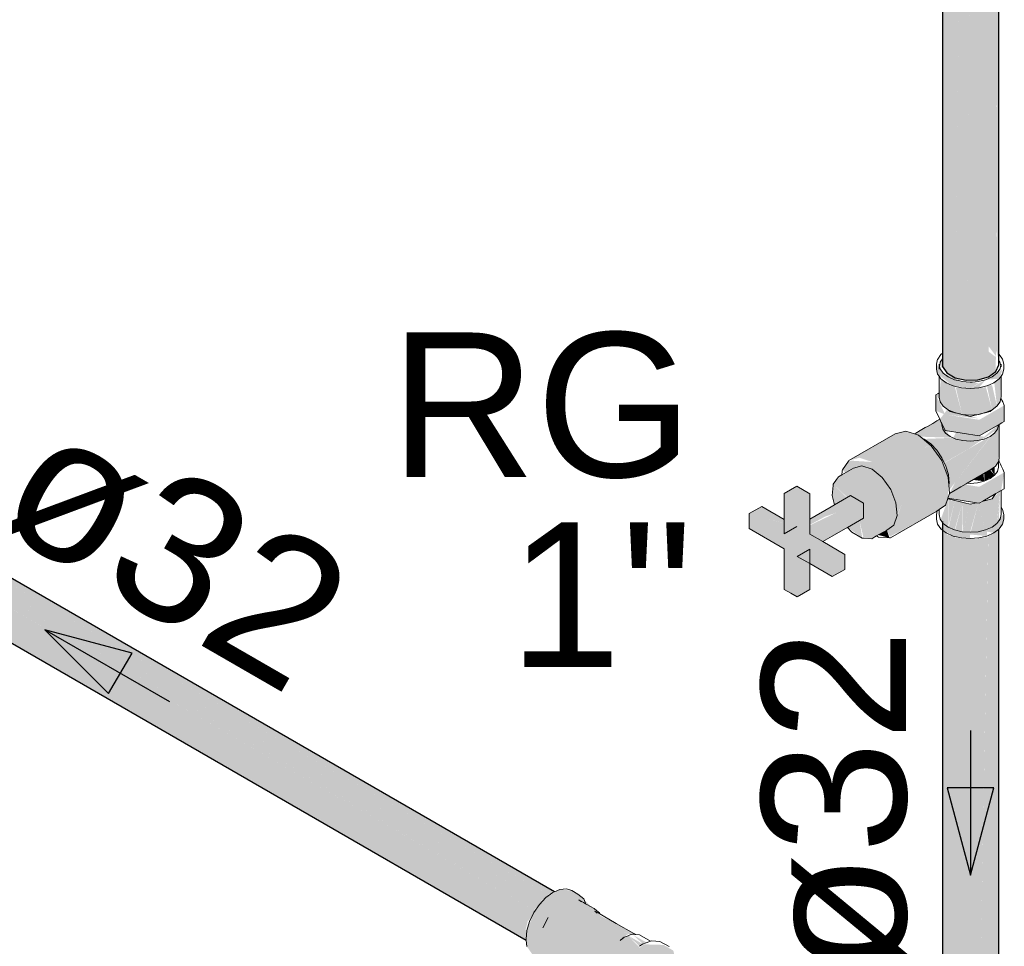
# Model space of a CAD drawing. Header units: millimetres. Extents: x 567 to 934, y -1 to 364.
# Tile 571 of 656: x 750.03 to 751.39, y 70.66 to 71.94. Entities that reach past the tile are written whole.
import ezdxf

# ---------------------------------------------------------------- set-up
doc = ezdxf.new("R2010")
doc.units = ezdxf.units.MM
doc.header["$MEASUREMENT"] = 0
doc.linetypes.add('NULL', pattern=[0])
for name, color, linetype, lineweight in [('AF-Condutos', 140, 'Continuous', 25), ('AF-Conexões', 152, 'Continuous', 18), ('AF-Registro', 253, 'Continuous', 18), ('AF-Sentido conduto', 140, 'Continuous', 30), ('AF-Textos conduto', 7, 'Continuous', 9), ('Textos', 7, 'Continuous', 9)]:
    doc.layers.add(name, color=color, linetype=linetype, lineweight=lineweight)
doc.styles.add('Arial', font='arial.ttf')

msp = doc.modelspace()

# ---------------------------------------------------------------- hatches: boundary and pattern name
at = {"layer": 'AF-Condutos', "linetype": 'Continuous'}
for points in [[(751.3805, 71.4683), (751.3805, 73.0752), (751.3764, 71.4831)], [(751.3027, 71.46), (751.3028, 71.4798), (751.3027, 73.0728)], [(751.3027, 71.4677), (751.3085, 71.4512), (751.32, 71.4446), (751.32, 73.0574), (751.3089, 71.508), (751.3085, 73.064)], [(751.3763, 71.4748), (751.3763, 73.0661), (751.3663, 71.4881)], [(751.3027, 73.0555), (751.3028, 71.4798), (751.3085, 73.0516)], [(751.3085, 73.0516), (751.3089, 71.508), (751.32, 73.0478)], [(751.32, 71.4446), (751.3353, 71.4412), (751.3353, 73.054)], [(751.32, 73.0476), (751.32, 71.4446), (751.3352, 73.0452)], [(751.3353, 71.4412), (751.3515, 71.4417), (751.3515, 73.0545)], [(751.3763, 71.4533), (751.3763, 71.4732), (751.3663, 71.4807), (751.3661, 73.0588), (751.3515, 71.4417), (751.3661, 71.4459)], [(751.366, 73.0478), (751.3515, 73.0467), (751.3515, 71.4417)], [(751.3762, 73.0521), (751.3661, 73.0496), (751.3663, 71.4793)], [(751.3805, 73.0557), (751.3763, 73.0538), (751.3763, 71.4533)], [(751.3514, 73.0452), (751.3353, 73.0464), (751.3353, 71.4412)], [(749.5104, 71.4487), (749.528, 71.4383), (750.7581, 70.7283)], [(749.5429, 71.4394), (749.5181, 71.4442), (750.7581, 70.7283), (750.7582, 70.7284), (749.5619, 71.4272), (750.765, 70.7329)], [(749.5299, 71.4469), (750.765, 70.7329), (750.7659, 70.7333)], [(749.5163, 71.4304), (749.5034, 71.4199), (750.7387, 70.7067), (750.7389, 70.7069)], [(749.528, 71.4383), (749.5163, 71.4304), (750.7483, 70.7193), (750.7485, 70.7195)], [(750.7476, 70.7197), (749.5163, 71.4304), (750.7374, 70.7078)], [(750.7572, 70.7288), (749.528, 71.4383), (750.7471, 70.7203)], [(750.7646, 70.7331), (749.5619, 71.4272), (750.7566, 70.7293)], [(749.4996, 71.4035), (750.7314, 70.6923), (750.7315, 70.6926), (749.5063, 71.418)], [(750.7384, 70.7069), (749.5064, 71.4181), (749.5063, 71.418)], [(750.7387, 70.7067), (749.5063, 71.418), (750.7298, 70.6936)], [(750.7275, 70.6788), (750.7275, 70.6791), (749.4995, 71.4033), (749.4971, 71.389)], [(750.7291, 70.6937), (749.4996, 71.4035), (749.4995, 71.4033)], [(750.7256, 70.6802), (750.7291, 70.6937), (749.4995, 71.4033)], [(749.4971, 71.389), (750.7265, 70.6694), (750.7275, 70.6788)], [(749.4998, 71.3747), (749.6705, 71.2784), (750.7261, 70.6693), (750.7265, 70.6694), (749.4971, 71.389)], [(749.505, 71.3714), (750.7265, 70.6662), (750.7265, 70.6663), (749.6705, 71.2784)], [(750.7262, 70.6665), (750.7264, 70.6691), (749.6705, 71.2784)], [(751.3027, 70.4328), (751.3032, 70.4997), (751.3027, 71.2456)], [(751.3029, 70.4573), (751.3085, 70.424), (751.32, 70.4174), (751.32, 71.2302), (751.31, 70.5298), (751.3085, 71.2369)], [(751.3661, 70.4188), (751.3763, 70.4261), (751.3763, 71.2389)], [(751.3763, 70.4261), (751.3805, 70.4352), (751.3805, 71.235), (751.3805, 71.2349)], [(751.3763, 70.4261), (751.3805, 71.2349), (751.3788, 71.2337)], [(751.3027, 71.2321), (751.3032, 70.4997), (751.3085, 71.2293)], [(751.3085, 71.2277), (751.31, 70.5298), (751.32, 71.2244)], [(751.32, 70.4174), (751.3353, 70.414), (751.3353, 71.2268)], [(751.32, 71.2235), (751.32, 70.4174), (751.3352, 71.2213)], [(751.3353, 70.414), (751.3515, 70.4145), (751.3515, 71.2273)], [(751.3514, 71.2211), (751.3353, 71.2224), (751.3353, 70.414)], [(751.3515, 70.4145), (751.3661, 70.4188), (751.3661, 71.2316)], [(751.3515, 70.4145), (751.3659, 71.2238), (751.3515, 71.2228)], [(751.3762, 71.2309), (751.3661, 71.2264), (751.3661, 70.4188)], [(751.3763, 70.4261), (751.3788, 71.2337), (751.3763, 71.2318)]]:
    msp.add_hatch(color=151, dxfattribs=at).paths.add_polyline_path(points)
at = {"layer": 'AF-Conexões', "linetype": 'Continuous'}
for points in [[(750.7556, 70.636), (750.7621, 70.639), (750.8295, 70.6095), (750.8509, 70.5912), (750.8553, 70.5776), (750.8703, 70.5669), (750.8739, 70.6138), (750.8908, 70.6384), (750.9118, 70.6474), (750.9335, 70.6366), (750.9302, 70.6518), (750.9166, 70.6597), (750.8894, 70.6605), (750.8835, 70.6559), (750.8679, 70.6723), (750.8623, 70.6703), (750.8381, 70.6897), (750.8125, 70.7071), (750.845, 70.6907), (750.8707, 70.6736), (750.8731, 70.6745), (750.8511, 70.6895), (750.8309, 70.6989), (750.802, 70.7267), (750.7899, 70.7349), (750.7732, 70.7364), (750.7539, 70.7252), (750.7372, 70.7045), (750.7276, 70.6796), (750.7276, 70.6574), (750.7372, 70.6437)], [(750.812, 70.7075), (750.8381, 70.6897), (750.8708, 70.6735), (750.845, 70.6907)], [(750.8679, 70.6749), (750.8381, 70.6897), (750.86, 70.6696)], [(750.8755, 70.6754), (750.8511, 70.6895), (750.8732, 70.6746)], [(750.8879, 70.6609), (750.8677, 70.6725), (750.8825, 70.6588)], [(750.875, 70.6731), (750.8882, 70.6609), (750.8935, 70.6629)]]:
    msp.add_hatch(color=161, dxfattribs=at).paths.add_polyline_path(points)
at = {"layer": 'AF-Registro', "linetype": 'Continuous'}
for points in [[(751.3027, 71.4706), (751.2983, 71.4616), (751.3125, 71.4489)], [(751.2942, 71.4632), (751.2958, 71.4496), (751.316, 71.434), (751.3407, 71.4297), (751.3527, 71.4372), (751.3297, 71.4393), (751.3036, 71.4508)], [(751.3857, 71.4562), (751.3622, 71.4417), (751.3811, 71.4432)], [(751.2979, 71.4177), (751.3036, 71.4053), (751.3193, 71.3962), (751.3193, 71.4325), (751.3004, 71.4432)], [(751.3622, 71.4417), (751.3407, 71.4297), (751.3528, 71.4306)], [(751.3822, 71.4113), (751.3835, 71.4466), (751.3742, 71.438), (751.3779, 71.4053)], [(751.3193, 71.4329), (751.3193, 71.3962), (751.3297, 71.3938)], [(751.3209, 71.4312), (751.3297, 71.3938), (751.3297, 71.4304)], [(751.3297, 71.4306), (751.3297, 71.3938), (751.3407, 71.3929), (751.3407, 71.4297)], [(751.3407, 71.4297), (751.3407, 71.3929), (751.3518, 71.3938), (751.3518, 71.4306)], [(751.3518, 71.4304), (751.3518, 71.3938), (751.3622, 71.3962), (751.3622, 71.4314)], [(751.3622, 71.4329), (751.3622, 71.3962), (751.3711, 71.4002)], [(751.3711, 71.4343), (751.364, 71.4333), (751.3711, 71.4002), (751.3779, 71.4053)], [(751.2967, 71.4229), (751.2934, 71.421), (751.3084, 71.3986)], [(751.2934, 71.3986), (751.3061, 71.3937), (751.2934, 71.421)], [(751.2988, 71.3871), (751.3061, 71.3713), (751.3534, 71.364), (751.3881, 71.4063), (751.3534, 71.3863), (751.3093, 71.3932), (751.3526, 71.3882), (751.3093, 71.4006)], [(751.3881, 71.384), (751.3881, 71.4063), (751.3534, 71.364)], [(751.2988, 71.3871), (751.2656, 71.368), (751.2716, 71.363), (751.3137, 71.3615)], [(751.3786, 71.3735), (751.3799, 71.3793), (751.3603, 71.3629), (751.3211, 71.369), (751.3175, 71.3614), (751.277, 71.3598), (751.305, 71.327), (751.3393, 71.3465)], [(751.3799, 71.3287), (751.381, 71.38), (751.3799, 71.3768), (751.3201, 71.2998), (751.3124, 71.2849), (751.3696, 71.3176)], [(751.2371, 71.367), (751.173, 71.33), (751.1876, 71.3338), (751.2052, 71.3279), (751.2693, 71.3649), (751.2517, 71.3708)], [(751.2052, 71.3279), (751.2786, 71.3482), (751.2616, 71.3605)], [(751.2693, 71.3649), (751.2616, 71.3605), (751.2783, 71.3484), (751.2869, 71.3505)], [(751.3696, 71.364), (751.3059, 71.327), (751.312, 71.2893)], [(751.1683, 71.3131), (751.1795, 71.3196), (751.2052, 71.2779), (751.2193, 71.3064), (751.2309, 71.2898), (751.3015, 71.3298), (751.2869, 71.3505), (751.2052, 71.3279), (751.173, 71.33), (751.164, 71.3172)], [(751.1934, 71.2225), (751.2048, 71.2218), (751.2352, 71.2406), (751.2397, 71.2539), (751.2381, 71.2713), (751.2309, 71.2898), (751.2193, 71.3064), (751.2052, 71.3179), (751.1911, 71.3226), (751.1795, 71.3196), (751.1634, 71.3103), (751.1515, 71.2973), (751.1708, 71.2789), (751.1749, 71.2813), (751.1934, 71.2711), (751.1876, 71.247)], [(751.2953, 71.2602), (751.3068, 71.2683), (751.3099, 71.2776), (751.3105, 71.3066), (751.3015, 71.3298), (751.2309, 71.2898), (751.2381, 71.2713), (751.2464, 71.2696), (751.2352, 71.2406), (751.2256, 71.2338), (751.2298, 71.2246)], [(751.3747, 71.3096), (751.3685, 71.3169), (751.3603, 71.3133), (751.3603, 71.3013)], [(751.3747, 71.3205), (751.3696, 71.3176), (751.3747, 71.3096)], [(751.3534, 71.271), (751.3881, 71.3136), (751.3534, 71.2936), (751.3098, 71.2777)], [(751.3592, 71.3116), (751.3446, 71.3032), (751.3603, 71.3013)], [(751.3881, 71.3136), (751.355, 71.273), (751.3836, 71.2884)], [(751.137, 71.2177), (751.1189, 71.2281), (751.1189, 71.2841), (751.1009, 71.2945), (751.0836, 71.2845), (751.1016, 71.2741), (751.1016, 71.2181)], [(751.15, 71.2817), (751.1531, 71.2687), (751.1703, 71.2786), (751.1515, 71.2973)], [(751.3534, 71.2936), (751.3106, 71.2798), (751.31, 71.2778)], [(751.3106, 71.2798), (751.3534, 71.2936), (751.3334, 71.2967), (751.3135, 71.2852)], [(751.1016, 71.2181), (751.1016, 71.2741), (751.0836, 71.2845), (751.0836, 71.2485)], [(751.1934, 71.2711), (751.1754, 71.2815), (751.1189, 71.2489), (751.1189, 71.2449)], [(751.3, 71.2481), (751.3099, 71.2382), (751.3104, 71.2768)], [(751.3104, 71.2379), (751.3193, 71.2729), (751.3104, 71.2768)], [(751.3193, 71.2729), (751.3111, 71.2376), (751.3193, 71.2339), (751.3297, 71.2704), (751.3304, 71.2313), (751.3407, 71.2696), (751.3136, 71.2771)], [(751.3407, 71.2696), (751.3305, 71.2314), (751.3407, 71.2306), (751.3518, 71.2704), (751.3711, 71.2768)], [(751.3779, 71.243), (751.3821, 71.2876), (751.3711, 71.2768), (751.3518, 71.2704), (751.3615, 71.2336)], [(751.3805, 71.2467), (751.3822, 71.2879), (751.3782, 71.2434)], [(751.0836, 71.2485), (751.0524, 71.2665), (751.0351, 71.2565), (751.0836, 71.2433)], [(751.137, 71.2177), (751.1934, 71.2503), (751.1934, 71.2711), (751.1557, 71.2579), (751.1075, 71.2348), (751.1341, 71.2194)], [(751.2381, 71.2713), (751.2397, 71.2539), (751.2464, 71.2696)], [(751.3297, 71.2704), (751.3201, 71.2338), (751.3297, 71.2315)], [(751.3518, 71.2704), (751.3411, 71.2289), (751.3614, 71.2338)], [(751.1009, 71.2385), (751.0351, 71.2565), (751.0836, 71.2285)], [(751.0351, 71.2357), (751.0836, 71.2077), (751.0836, 71.1517), (751.1016, 71.1413), (751.1016, 71.1973), (751.1501, 71.1693), (751.1501, 71.1901), (751.1016, 71.2181), (751.0836, 71.2485), (751.0836, 71.2285), (751.0351, 71.2565)], [(751.1402, 71.2524), (751.1189, 71.2449), (751.1189, 71.2409)], [(751.2427, 71.2313), (751.2307, 71.2228), (751.2947, 71.2598)], [(751.3873, 71.2554), (751.3622, 71.2339), (751.3407, 71.2306), (751.3193, 71.2339), (751.3036, 71.243), (751.3004, 71.2354), (751.3175, 71.2255), (751.3407, 71.2219), (751.3407, 71.2276), (751.364, 71.2255), (751.364, 71.2317), (751.3737, 71.2298), (751.3857, 71.2419)], [(751.1916, 71.2227), (751.1876, 71.247), (751.1712, 71.2375)], [(751.2137, 71.227), (751.2292, 71.2229), (751.2256, 71.2338)], [(751.1016, 71.2181), (751.1501, 71.1901), (751.1501, 71.1693), (751.1674, 71.1793), (751.1674, 71.2001), (751.137, 71.2177)], [(751.1189, 71.1513), (751.1189, 71.2073), (751.1016, 71.1973), (751.1016, 71.1413)]]:
    msp.add_hatch(color=254, dxfattribs=at).paths.add_polyline_path(points)

# ---------------------------------------------------------------- linework, layer by layer
at = {"layer": 'AF-Condutos'}
for p, q in [((751.3805, 71.4773), (751.3805, 73.0752)), ((751.3027, 73.0728), (751.3027, 71.4807)), ((751.3027, 71.4807), (751.3027, 71.4797)), ((751.3027, 71.4797), (751.3027, 71.46)), ((751.3805, 71.477), (751.3805, 71.4773)), ((751.3805, 71.4729), (751.3805, 71.477)), ((751.3805, 71.47), (751.3805, 71.4729)), ((751.3805, 71.4683), (751.3805, 71.47)), ((751.3805, 71.4623), (751.3805, 71.4683)), ((751.3027, 71.46), (751.3085, 71.4512)), ((751.3661, 71.4459), (751.3763, 71.4533)), ((751.3763, 71.4533), (751.3805, 71.4623)), ((750.7659, 70.7333), (749.5299, 71.4469)), ((751.3085, 71.4512), (751.32, 71.4446)), ((751.32, 71.4446), (751.3353, 71.4412)), ((751.3353, 71.4412), (751.3515, 71.4417)), ((751.3515, 71.4417), (751.3661, 71.4459)), ((751.3027, 71.2456), (751.3027, 70.4975)), ((751.3805, 70.4564), (751.3805, 71.235)), ((749.8695, 71.1609), (750.7265, 70.6662))]:
    msp.add_line(p, q, dxfattribs=at)
at = {"layer": 'AF-Conexões'}
for p, q in [((750.7635, 70.7323), (750.7539, 70.7252)), ((750.7659, 70.7333), (750.7635, 70.7323)), ((750.7732, 70.7364), (750.7659, 70.7333)), ((750.7822, 70.7373), (750.7732, 70.7364)), ((750.7899, 70.7349), (750.7822, 70.7373)), ((750.7979, 70.73), (750.7899, 70.7349)), ((750.7539, 70.7252), (750.7449, 70.7158)), ((750.802, 70.7267), (750.7979, 70.73)), ((750.7994, 70.7221), (750.8031, 70.7192)), ((750.8059, 70.7183), (750.7994, 70.7221)), ((750.8062, 70.7234), (750.802, 70.7267)), ((750.8088, 70.7167), (750.8059, 70.7183)), ((750.8084, 70.7177), (750.8062, 70.7234)), ((750.8088, 70.7167), (750.8084, 70.7177)), ((750.7372, 70.7045), (750.7313, 70.6922)), ((750.7449, 70.7158), (750.7372, 70.7045)), ((750.8106, 70.7157), (750.8088, 70.7167)), ((750.8205, 70.7099), (750.8106, 70.7157)), ((750.8242, 70.707), (750.8205, 70.7099)), ((750.8285, 70.7025), (750.8213, 70.7066)), ((750.8213, 70.7066), (750.8248, 70.7038)), ((750.8279, 70.704), (750.8242, 70.707)), ((750.8285, 70.7025), (750.8279, 70.704)), ((750.7313, 70.6922), (750.7276, 70.6796)), ((750.7571, 70.6977), (750.7498, 70.6833)), ((750.7498, 70.6833), (750.7534, 70.6905)), ((750.7534, 70.6905), (750.7571, 70.6977)), ((750.8332, 70.6998), (750.8285, 70.7025)), ((750.8511, 70.6895), (750.8332, 70.6998)), ((750.7276, 70.6796), (750.7263, 70.6678)), ((750.8755, 70.6754), (750.8511, 70.6895)), ((750.7263, 70.6678), (750.7265, 70.6662)), ((750.7265, 70.6662), (750.7276, 70.6574)), ((750.8616, 70.67), (750.8565, 70.666)), ((750.8565, 70.666), (750.8577, 70.6669)), ((750.8577, 70.6669), (750.8621, 70.6704)), ((750.8621, 70.6704), (750.8602, 70.6695)), ((750.8621, 70.6704), (750.8616, 70.67)), ((750.8677, 70.6725), (750.8621, 70.6704)), ((750.8704, 70.6735), (750.8677, 70.6725)), ((750.8734, 70.6746), (750.8704, 70.6735)), ((750.8775, 70.6742), (750.8734, 70.6746)), ((750.8775, 70.6742), (750.8755, 70.6754)), ((750.8783, 70.6741), (750.8775, 70.6742)), ((750.8833, 70.6737), (750.8783, 70.6741)), ((750.8986, 70.6648), (750.8833, 70.6737)), ((750.8926, 70.6626), (750.8876, 70.6607)), ((750.8986, 70.6648), (750.8926, 70.6626)), ((750.9003, 70.6654), (750.8986, 70.6648)), ((750.9059, 70.6649), (750.9003, 70.6654)), ((750.9115, 70.6644), (750.9059, 70.6649)), ((750.9243, 70.6573), (750.9115, 70.6644)), ((750.8876, 70.6607), (750.8832, 70.6582))]:
    msp.add_line(p, q, dxfattribs=at)
at = {"layer": 'AF-Registro'}
for p, q in [((751.2958, 71.4701), (751.2942, 71.4632)), ((751.2959, 71.4702), (751.2958, 71.4701)), ((751.3004, 71.4766), (751.2959, 71.4702)), ((751.3004, 71.4674), (751.2993, 71.466)), ((751.3027, 71.4783), (751.3004, 71.4766)), ((751.3027, 71.4707), (751.3004, 71.4674)), ((751.3811, 71.4766), (751.3805, 71.477)), ((751.3811, 71.4674), (751.3805, 71.4683)), ((751.3847, 71.4714), (751.3811, 71.4766)), ((751.3821, 71.466), (751.3811, 71.4674)), ((751.3857, 71.4701), (751.3847, 71.4714)), ((751.3873, 71.4632), (751.3857, 71.4701)), ((751.2942, 71.4632), (751.2942, 71.4566)), ((751.2942, 71.4566), (751.2958, 71.4496)), ((751.2983, 71.4614), (751.2979, 71.4632)), ((751.2979, 71.4632), (751.2979, 71.4596)), ((751.2979, 71.4596), (751.2979, 71.4566)), ((751.2992, 71.4653), (751.2983, 71.4616)), ((751.2983, 71.4616), (751.2983, 71.4614)), ((751.2986, 71.4599), (751.2983, 71.4614)), ((751.2993, 71.4568), (751.2986, 71.4599)), ((751.2993, 71.466), (751.2992, 71.4653)), ((751.3036, 71.4508), (751.2993, 71.4568)), ((751.3822, 71.4568), (751.3779, 71.4508)), ((751.3832, 71.4614), (751.3821, 71.466)), ((751.3829, 71.4599), (751.3822, 71.4568)), ((751.3832, 71.4614), (751.3829, 71.4599)), ((751.3836, 71.4632), (751.3832, 71.4614)), ((751.3836, 71.4596), (751.3836, 71.4632)), ((751.3857, 71.4496), (751.3873, 71.4566)), ((751.3873, 71.4566), (751.3873, 71.4632)), ((751.2958, 71.4496), (751.2979, 71.4467)), ((751.2979, 71.4467), (751.3004, 71.4432)), ((751.2979, 71.4467), (751.2979, 71.4236)), ((751.3004, 71.4432), (751.3078, 71.4376)), ((751.3104, 71.4457), (751.3036, 71.4508)), ((751.3193, 71.4417), (751.3104, 71.4457)), ((751.3264, 71.44), (751.3193, 71.4417)), ((751.3297, 71.4393), (751.3264, 71.44)), ((751.3407, 71.4384), (751.3297, 71.4393)), ((751.3518, 71.4393), (751.3434, 71.4386)), ((751.3622, 71.4417), (751.3518, 71.4393)), ((751.3711, 71.4457), (751.3622, 71.4417)), ((751.3779, 71.4508), (751.3711, 71.4457)), ((751.3737, 71.4376), (751.3811, 71.4432)), ((751.3811, 71.4432), (751.3836, 71.4467)), ((751.3836, 71.4467), (751.3857, 71.4496)), ((751.3836, 71.4177), (751.3836, 71.4467)), ((751.3078, 71.4376), (751.316, 71.434)), ((751.316, 71.434), (751.3175, 71.4333)), ((751.3175, 71.4333), (751.3287, 71.4306)), ((751.3287, 71.4306), (751.3407, 71.4297)), ((751.3434, 71.4386), (751.3407, 71.4384)), ((751.3407, 71.4297), (751.3528, 71.4306)), ((751.3528, 71.4306), (751.364, 71.4333)), ((751.364, 71.4333), (751.3675, 71.4349)), ((751.3675, 71.4349), (751.3737, 71.4376)), ((751.2967, 71.4229), (751.2934, 71.421)), ((751.2934, 71.421), (751.2934, 71.3986)), ((751.2979, 71.4236), (751.2967, 71.4229)), ((751.2979, 71.4236), (751.2979, 71.4177)), ((751.2979, 71.4177), (751.2993, 71.4113)), ((751.3822, 71.4113), (751.3833, 71.4165)), ((751.3833, 71.4165), (751.3836, 71.4177)), ((751.3836, 71.4159), (751.3833, 71.4165)), ((751.3844, 71.4143), (751.3836, 71.4159)), ((751.3848, 71.4134), (751.3844, 71.4143)), ((751.3858, 71.4113), (751.3848, 71.4134)), ((751.2934, 71.3986), (751.2988, 71.3871)), ((751.2993, 71.4113), (751.3036, 71.4053)), ((751.3036, 71.4053), (751.3104, 71.4002)), ((751.3104, 71.4002), (751.313, 71.3977)), ((751.3104, 71.4002), (751.3193, 71.3962)), ((751.3622, 71.3962), (751.3711, 71.4002)), ((751.3685, 71.3977), (751.3711, 71.4002)), ((751.3711, 71.4002), (751.3779, 71.4053)), ((751.3779, 71.4053), (751.3822, 71.4113)), ((751.3875, 71.4075), (751.3858, 71.4113)), ((751.3881, 71.4063), (751.3875, 71.4075)), ((751.3881, 71.3867), (751.3881, 71.4063)), ((751.2948, 71.3848), (751.289, 71.3814)), ((751.2988, 71.3871), (751.2948, 71.3848)), ((751.2988, 71.3871), (751.3008, 71.3828)), ((751.313, 71.3977), (751.3196, 71.3961)), ((751.3193, 71.3962), (751.3297, 71.3938)), ((751.3196, 71.3961), (751.32, 71.396)), ((751.32, 71.396), (751.3269, 71.3944)), ((751.3269, 71.3944), (751.3292, 71.3938)), ((751.3292, 71.3938), (751.3338, 71.3927)), ((751.3297, 71.3938), (751.3407, 71.3929)), ((751.3338, 71.3927), (751.3407, 71.391)), ((751.3407, 71.3929), (751.3518, 71.3938)), ((751.3407, 71.391), (751.3477, 71.3927)), ((751.3477, 71.3927), (751.3523, 71.3938)), ((751.3518, 71.3938), (751.3622, 71.3962)), ((751.3523, 71.3938), (751.3546, 71.3943)), ((751.3546, 71.3943), (751.359, 71.3954)), ((751.359, 71.3954), (751.3618, 71.3961)), ((751.3618, 71.3961), (751.3685, 71.3977)), ((751.3881, 71.384), (751.3881, 71.3867)), ((751.2718, 71.3715), (751.2656, 71.368)), ((751.2787, 71.3755), (751.2718, 71.3715)), ((751.2817, 71.3772), (751.2787, 71.3755)), ((751.289, 71.3814), (751.2817, 71.3772)), ((751.3008, 71.3828), (751.3016, 71.3811)), ((751.3016, 71.3811), (751.3061, 71.3713)), ((751.3016, 71.3811), (751.3016, 71.3793)), ((751.3016, 71.3793), (751.3029, 71.3735)), ((751.3029, 71.3735), (751.3068, 71.368)), ((751.3061, 71.3713), (751.3534, 71.364)), ((751.3534, 71.364), (751.3799, 71.3793)), ((751.3747, 71.368), (751.3786, 71.3735)), ((751.3786, 71.3735), (751.3799, 71.3793)), ((751.3799, 71.3793), (751.381, 71.3799)), ((751.3799, 71.3793), (751.3799, 71.3793)), ((751.381, 71.3799), (751.3848, 71.3821)), ((751.381, 71.3336), (751.381, 71.38)), ((751.3848, 71.3821), (751.3881, 71.384)), ((751.2371, 71.367), (751.173, 71.33)), ((751.2517, 71.3708), (751.2371, 71.367)), ((751.2636, 71.3668), (751.2517, 71.3708)), ((751.2656, 71.368), (751.2636, 71.3668)), ((751.2693, 71.3649), (751.2636, 71.3668)), ((751.2743, 71.3608), (751.2693, 71.3649)), ((751.2869, 71.3505), (751.2743, 71.3608)), ((751.2773, 71.3596), (751.2743, 71.3608)), ((751.2862, 71.353), (751.2773, 71.3596)), ((751.3068, 71.368), (751.313, 71.3633)), ((751.313, 71.3633), (751.3211, 71.3597)), ((751.3211, 71.3597), (751.3306, 71.3575)), ((751.3306, 71.3575), (751.3407, 71.3567)), ((751.3407, 71.3567), (751.3509, 71.3575)), ((751.3509, 71.3575), (751.3603, 71.3597)), ((751.3603, 71.3597), (751.3685, 71.3633)), ((751.3685, 71.3633), (751.3747, 71.368)), ((751.2946, 71.3442), (751.2862, 71.353)), ((751.3015, 71.3298), (751.2869, 71.3505)), ((751.3018, 71.3337), (751.2946, 71.3442)), ((751.173, 71.33), (751.1723, 71.3289)), ((751.3073, 71.3222), (751.3018, 71.3337)), ((751.3799, 71.3287), (751.3803, 71.3303)), ((751.3803, 71.3303), (751.381, 71.3336)), ((751.3808, 71.3292), (751.3803, 71.3303)), ((751.1795, 71.3196), (751.1634, 71.3103)), ((751.164, 71.3172), (751.1639, 71.3155)), ((751.1723, 71.3289), (751.164, 71.3172)), ((751.1911, 71.3226), (751.1795, 71.3196)), ((751.2052, 71.3179), (751.1911, 71.3226)), ((751.2193, 71.3064), (751.2052, 71.3179)), ((751.3105, 71.3066), (751.3015, 71.3298)), ((751.3107, 71.3106), (751.3073, 71.3222)), ((751.3367, 71.2986), (751.3696, 71.3176)), ((751.3696, 71.3176), (751.3758, 71.3222)), ((751.3758, 71.3222), (751.3797, 71.3277)), ((751.3786, 71.315), (751.3799, 71.3209)), ((751.3797, 71.3277), (751.3799, 71.3287)), ((751.3799, 71.328), (751.3799, 71.3287)), ((751.3799, 71.3209), (751.3799, 71.328)), ((751.381, 71.3287), (751.3808, 71.3292)), ((751.3815, 71.3277), (751.381, 71.3287)), ((751.3819, 71.3268), (751.3815, 71.3277)), ((751.3827, 71.3251), (751.3819, 71.3268)), ((751.3839, 71.3225), (751.3827, 71.3251)), ((751.386, 71.3181), (751.3839, 71.3225)), ((751.3881, 71.3136), (751.386, 71.3181)), ((751.1587, 71.3076), (751.1515, 71.2973)), ((751.1634, 71.3103), (751.1587, 71.3076)), ((751.1638, 71.3149), (751.1634, 71.3103)), ((751.1639, 71.3155), (751.1638, 71.3149)), ((751.2309, 71.2898), (751.2193, 71.3064)), ((751.3114, 71.2955), (751.3105, 71.3066)), ((751.3114, 71.3041), (751.3107, 71.3106)), ((751.3119, 71.2996), (751.3114, 71.3041)), ((751.3603, 71.3013), (751.3685, 71.3049)), ((751.3685, 71.3049), (751.3747, 71.3096)), ((751.3747, 71.3096), (751.3786, 71.315)), ((751.3881, 71.3005), (751.3881, 71.3136)), ((751.1009, 71.2945), (751.0836, 71.2845)), ((751.1189, 71.2841), (751.1009, 71.2945)), ((751.1513, 71.2955), (751.15, 71.2817)), ((751.1515, 71.2973), (751.1513, 71.2955)), ((751.2381, 71.2713), (751.2309, 71.2898)), ((751.3114, 71.2955), (751.3119, 71.2996)), ((751.3124, 71.2849), (751.3114, 71.2955)), ((751.3124, 71.2845), (751.328, 71.2936)), ((751.328, 71.2936), (751.3355, 71.2979)), ((751.3355, 71.2979), (751.3367, 71.2986)), ((751.3367, 71.2986), (751.3407, 71.2983)), ((751.3407, 71.2983), (751.3509, 71.299)), ((751.3509, 71.299), (751.3603, 71.3013)), ((751.3836, 71.2884), (751.3881, 71.291)), ((751.3881, 71.291), (751.3881, 71.3005)), ((751.0836, 71.2845), (751.0836, 71.2485)), ((751.1189, 71.2489), (751.1189, 71.2841)), ((751.15, 71.2817), (751.1531, 71.2687)), ((751.1754, 71.2815), (751.1531, 71.2687)), ((751.1934, 71.2711), (751.1754, 71.2815)), ((751.3068, 71.2683), (751.3099, 71.2776)), ((751.3098, 71.2777), (751.3494, 71.2716)), ((751.3099, 71.2777), (751.3122, 71.2844)), ((751.3099, 71.2776), (751.3099, 71.2777)), ((751.3099, 71.2776), (751.3104, 71.2768)), ((751.3104, 71.2768), (751.318, 71.275)), ((751.3122, 71.2844), (751.3124, 71.2849)), ((751.3122, 71.2844), (751.3124, 71.2845)), ((751.3582, 71.2737), (751.3764, 71.2842)), ((751.3608, 71.2743), (751.3711, 71.2768)), ((751.3711, 71.2768), (751.3742, 71.2812)), ((751.3742, 71.2812), (751.3764, 71.2842)), ((751.3764, 71.2842), (751.3836, 71.2884)), ((751.3836, 71.2715), (751.3836, 71.2884)), ((751.0524, 71.2665), (751.0351, 71.2565)), ((751.0836, 71.2485), (751.0524, 71.2665)), ((751.1485, 71.266), (751.1189, 71.2489)), ((751.1531, 71.2687), (751.1485, 71.266)), ((751.1934, 71.2503), (751.1934, 71.2711)), ((751.2397, 71.2539), (751.2381, 71.2713)), ((751.296, 71.2607), (751.2979, 71.262)), ((751.2979, 71.262), (751.3068, 71.2683)), ((751.2979, 71.262), (751.2979, 71.2554)), ((751.318, 71.275), (751.3256, 71.2732)), ((751.3256, 71.2732), (751.3332, 71.2714)), ((751.3332, 71.2714), (751.3407, 71.2696)), ((751.3407, 71.2696), (751.3494, 71.2716)), ((751.3494, 71.2716), (751.3534, 71.271)), ((751.3534, 71.271), (751.3582, 71.2737)), ((751.3582, 71.2737), (751.3608, 71.2743)), ((751.3836, 71.2652), (751.3836, 71.2715)), ((751.3836, 71.2554), (751.3836, 71.2652)), ((751.3857, 71.2623), (751.3836, 71.2652)), ((751.3873, 71.2554), (751.3857, 71.2623)), ((751.0351, 71.2565), (751.0351, 71.2461)), ((751.0836, 71.2485), (751.0836, 71.2285)), ((751.1189, 71.2281), (751.1189, 71.2489)), ((751.1712, 71.2375), (751.1934, 71.2503)), ((751.2307, 71.2228), (751.2947, 71.2598)), ((751.2352, 71.2406), (751.2397, 71.2539)), ((751.2953, 71.2602), (751.2942, 71.2554)), ((751.2942, 71.2554), (751.2942, 71.2488)), ((751.2942, 71.2488), (751.2958, 71.2419)), ((751.2947, 71.2598), (751.2953, 71.2602)), ((751.2953, 71.2602), (751.296, 71.2607)), ((751.2993, 71.249), (751.2979, 71.2554)), ((751.3027, 71.2443), (751.2993, 71.249)), ((751.3822, 71.249), (751.3805, 71.2467)), ((751.3836, 71.2554), (751.3822, 71.249)), ((751.3857, 71.2419), (751.3873, 71.2488)), ((751.3873, 71.2488), (751.3873, 71.2554)), ((751.0351, 71.2461), (751.0351, 71.2357)), ((751.0351, 71.2357), (751.0836, 71.2077)), ((751.0836, 71.2285), (751.1009, 71.2385)), ((751.15, 71.2253), (751.1685, 71.236)), ((751.1685, 71.236), (751.1712, 71.2375)), ((751.1712, 71.2375), (751.1772, 71.231)), ((751.2256, 71.2338), (751.2352, 71.2406)), ((751.2958, 71.2419), (751.3004, 71.2354)), ((751.3004, 71.2354), (751.3027, 71.2337)), ((751.3036, 71.243), (751.3027, 71.2443)), ((751.3104, 71.2379), (751.3036, 71.243)), ((751.3193, 71.2339), (751.3104, 71.2379)), ((751.3711, 71.2379), (751.3622, 71.2339)), ((751.3779, 71.243), (751.3711, 71.2379)), ((751.3737, 71.2298), (751.3805, 71.235)), ((751.3805, 71.2467), (751.3779, 71.243)), ((751.3805, 71.235), (751.3811, 71.2354)), ((751.3811, 71.2354), (751.3857, 71.2419)), ((751.137, 71.2177), (751.1189, 71.2281)), ((751.137, 71.2177), (751.15, 71.2253)), ((751.1772, 71.231), (751.1916, 71.2227)), ((751.1916, 71.2227), (751.1934, 71.2225)), ((751.1934, 71.2225), (751.2048, 71.2218)), ((751.2048, 71.2218), (751.2089, 71.2242)), ((751.2089, 71.2242), (751.2112, 71.2256)), ((751.2112, 71.2256), (751.2256, 71.2338)), ((751.2112, 71.2256), (751.2142, 71.2238)), ((751.2142, 71.2238), (751.2292, 71.2229)), ((751.2292, 71.2229), (751.2307, 71.2228)), ((751.3027, 71.2337), (751.3078, 71.2298)), ((751.3078, 71.2298), (751.3175, 71.2255)), ((751.3175, 71.2255), (751.3287, 71.2229)), ((751.3297, 71.2315), (751.3193, 71.2339)), ((751.3287, 71.2229), (751.3407, 71.2219)), ((751.3407, 71.2306), (751.3297, 71.2315)), ((751.3518, 71.2315), (751.3407, 71.2306)), ((751.3407, 71.2219), (751.3528, 71.2229)), ((751.3622, 71.2339), (751.3518, 71.2315)), ((751.3528, 71.2229), (751.364, 71.2255)), ((751.364, 71.2255), (751.3737, 71.2298)), ((751.0836, 71.2077), (751.0836, 71.1517)), ((751.1674, 71.2001), (751.137, 71.2177)), ((751.1189, 71.2073), (751.1016, 71.1973)), ((751.1016, 71.1973), (751.1189, 71.1873)), ((751.1189, 71.1513), (751.1189, 71.2073)), ((751.1674, 71.1897), (751.1674, 71.2001)), ((751.1189, 71.1873), (751.1501, 71.1693)), ((751.1674, 71.1793), (751.1674, 71.1897)), ((751.1501, 71.1693), (751.1674, 71.1793)), ((751.0836, 71.1517), (751.0926, 71.1465)), ((751.0926, 71.1465), (751.1016, 71.1413)), ((751.1016, 71.1413), (751.1189, 71.1513))]:
    msp.add_line(p, q, dxfattribs=at)
at = {"layer": 'AF-Sentido conduto'}
for p, q in [((750.0604, 71.0959), (750.1488, 71.0075)), ((750.1812, 71.0636), (750.0604, 71.0959)), ((750.1488, 71.0075), (750.1812, 71.0636)), ((751.3737, 70.8771), (751.309, 70.8771)), ((751.309, 70.8771), (751.3414, 70.7564)), ((751.3414, 70.7564), (751.3737, 70.8771))]:
    msp.add_line(p, q, dxfattribs=at)
for points in [[(750.2336, 70.9959), (750.0604, 71.0959)], [(751.3414, 70.9564), (751.3414, 70.7564)]]:
    msp.add_lwpolyline(points, dxfattribs=at)

# ---------------------------------------------------------------- texts
at = {"layer": 'AF-Textos conduto', "linetype": 'NULL', "char_height": 0.2, "width": 0.962805, "attachment_point": 8, "line_spacing_factor": 0.6, "style": 'Arial'}
for insert, rotation in [((750.189, 71.1187), 329.9999), ((751.2574, 70.8564), 90.0002)]:
    msp.add_mtext('ø32', dxfattribs=dict(at, insert=insert, rotation=rotation))
at = {"layer": 'Textos', "linetype": 'NULL', "char_height": 0.2, "attachment_point": 9, "line_spacing_factor": 0.6, "style": 'Arial'}
for s, insert, width in [('RG', (750.9573, 71.3043), 0.838415), ('1"', (750.9573, 71.0443), 0.509146)]:
    msp.add_mtext(s, dxfattribs=dict(at, insert=insert, width=width))

doc.saveas('drawing.dxf')
